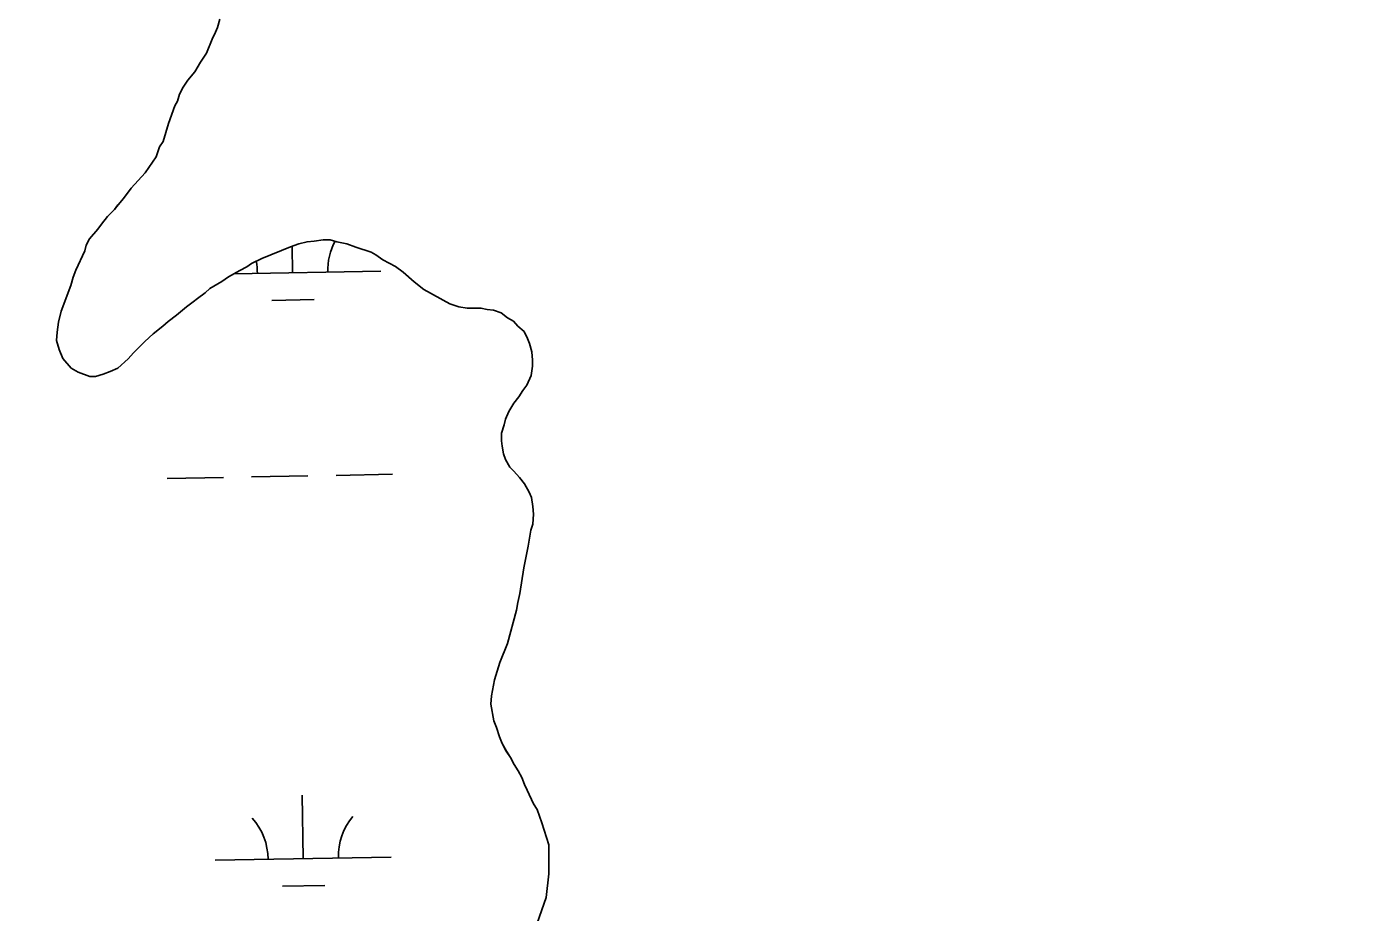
# Model space of a CAD drawing. Extents: x 3957609 to 3995875, y 234277 to 260273.
# Drawn here: x 3970701 to 3971463, y 255324 to 255827 of the extents above; entities that cross this region are included whole.
import ezdxf

# ---------------------------------------------------------------- set-up
doc = ezdxf.new("R2010")
doc.units = 0
for name, color, linetype in [('V-GRID-MAJR', 7, 'Continuous'), ('V-TOPO-SHOR', 7, 'Continuous'), ('V-WETL-SWMP', 7, 'Continuous')]:
    doc.layers.add(name, color=color, linetype=linetype)

msp = doc.modelspace()

# ---------------------------------------------------------------- linework, layer by layer
at = {"layer": 'V-GRID-MAJR'}
msp.add_spline([(3961591.061, 254847.703), (3966908.859, 254947.105), (3972226.642, 255047.279), (3977544.411, 255148.228), (3982862.165, 255249.95), (3988179.905, 255352.445), (3993497.629, 255455.714), (3993497.63, 255455.714)], degree=3, dxfattribs=at)
at = {"layer": 'V-TOPO-SHOR'}
for points in [[(3970810.007, 255831.174), (3970808.836, 255826.437), (3970807.658, 255823.672), (3970805.696, 255819.723), (3970802.561, 255811.826), (3970799.022, 255806.69), (3970795.88, 255801.16), (3970791.948, 255796.417), (3970789.195, 255792.467), (3970787.231, 255788.516), (3970786.058, 255784.57), (3970784.487, 255781.805), (3970780.96, 255771.935), (3970777.829, 255761.673), (3970775.865, 255758.511), (3970773.907, 255752.983), (3970767.618, 255743.896), (3970759.749, 255735.198), (3970755.424, 255729.272), (3970752.276, 255725.714), (3970750.312, 255722.947), (3970746.378, 255718.995), (3970742.837, 255714.647), (3970740.873, 255711.882), (3970736.15, 255706.346), (3970734.188, 255702.793), (3970733.406, 255699.635), (3970728.304, 255688.578), (3970726.738, 255684.629), (3970725.564, 255679.892), (3970720.077, 255665.286), (3970718.515, 255658.97), (3970717.741, 255653.444), (3970717.358, 255648.711), (3970718.947, 255643.587), (3970720.931, 255638.463), (3970725.679, 255632.952), (3970729.629, 255630.595), (3970736.341, 255628.246), (3970739.497, 255628.254), (3970743.832, 255629.446), (3970747.773, 255631.033), (3970752.106, 255633.018), (3970758.011, 255638.158), (3970761.158, 255641.715), (3970767.454, 255648.044), (3970772.177, 255652.394), (3970777.69, 255656.746), (3970780.838, 255659.515), (3970785.562, 255663.076), (3970791.073, 255667.823), (3970795.012, 255670.594), (3970797.373, 255672.573), (3970801.705, 255675.739), (3970804.461, 255678.11), (3970811.156, 255682.071), (3970815.094, 255684.842), (3970821.396, 255688.408), (3970825.336, 255690.39), (3970828.093, 255692.369), (3970834.004, 255695.144), (3970850.16, 255701.89), (3970854.889, 255703.479), (3970859.62, 255704.673), (3970863.564, 255705.076), (3970868.691, 255705.877), (3970872.635, 255705.887), (3970876.582, 255704.714), (3970882.107, 255703.545), (3970887.239, 255701.585), (3970895.925, 255698.844), (3970898.69, 255697.274), (3970902.64, 255694.521), (3970909.751, 255690.593), (3970914.097, 255687.449), (3970920.421, 255681.942), (3970925.955, 255677.617), (3970940.569, 255669.368), (3970945.702, 255667.803), (3970950.437, 255667.025), (3970958.325, 255667.043), (3970961.879, 255666.265), (3970965.43, 255665.878), (3970969.772, 255664.311), (3970973.327, 255661.559), (3970976.882, 255659.594), (3970979.258, 255656.84), (3970982.813, 255653.692), (3970984.796, 255649.752), (3970985.986, 255646.993), (3970987.182, 255642.262), (3970987.587, 255637.529)], [(3970987.587, 255637.529), (3970987.595, 255633.98), (3970986.819, 255628.85), (3970984.464, 255623.322), (3970982.107, 255620.16), (3970979.747, 255616.605), (3970976.995, 255613.048), (3970974.247, 255608.308), (3970972.285, 255603.965), (3970971.502, 255600.807), (3970969.936, 255596.07), (3970969.948, 255591.732), (3970970.349, 255588.576), (3970971.148, 255584.238), (3970972.34, 255581.086), (3970974.718, 255576.753), (3970977.089, 255574.392), (3970980.253, 255570.848), (3970983.022, 255567.305), (3970985.795, 255562.579), (3970986.987, 255559.427), (3970987.788, 255554.301), (3970988.193, 255549.963), (3970987.813, 255544.44), (3970986.637, 255540.886), (3970985.08, 255531.81), (3970982.744, 255519.577), (3970980.413, 255504.975), (3970979.242, 255499.844), (3970978.463, 255495.505), (3970973.38, 255476.559), (3970969.067, 255465.897), (3970965.936, 255456.027), (3970964.379, 255446.953), (3970963.996, 255442.218), (3970965.598, 255432.754), (3970967.185, 255428.814), (3970968.774, 255423.689), (3970970.364, 255419.749), (3970972.739, 255415.416), (3970975.115, 255411.87), (3970977.097, 255407.93), (3970979.471, 255404.387), (3970981.453, 255400.447), (3970983.041, 255396.506), (3970984.628, 255393.354), (3970988.195, 255385.474), (3970990.176, 255382.324)], [(3970990.28, 255317.865), (3970995.366, 255332.416), (3970996.918, 255345.781), (3970996.889, 255362.288), (3970992.939, 255374.859), (3970990.176, 255382.324)]]:
    msp.add_lwpolyline(points, dxfattribs=at)
at = {"layer": 'V-WETL-SWMP'}
for p, q in [((3970851.412, 255687.079), (3970851.137, 255702.217)), ((3970817.973, 255686.471), (3970901.404, 255687.988)), ((3970839.695, 255671.432), (3970863.691, 255671.869)), ((3970780.115, 255570.331), (3970812.11, 255570.913)), ((3970828.107, 255571.204), (3970860.102, 255571.786)), ((3970876.099, 255572.077), (3970908.094, 255572.659)), ((3970857.46, 255354.459), (3970856.806, 255390.453)), ((3970807.469, 255353.55), (3970907.452, 255355.368)), ((3970845.743, 255338.812), (3970869.739, 255339.249))]:
    msp.add_line(p, q, dxfattribs=at)
for points in [[(3970810.008, 255831.174), (3970808.836, 255826.437), (3970807.659, 255823.673), (3970805.696, 255819.724), (3970802.56, 255811.827), (3970799.022, 255806.691), (3970795.88, 255801.161), (3970791.947, 255796.418), (3970789.195, 255792.467), (3970787.232, 255788.517), (3970786.058, 255784.57), (3970784.487, 255781.805), (3970780.961, 255771.935), (3970777.83, 255761.672), (3970775.865, 255758.511), (3970773.907, 255752.984), (3970767.617, 255743.896), (3970759.749, 255735.199), (3970755.424, 255729.272), (3970752.277, 255725.714), (3970750.312, 255722.948), (3970746.377, 255718.994), (3970742.837, 255714.647), (3970740.872, 255711.881), (3970736.151, 255706.347), (3970734.188, 255702.792), (3970733.406, 255699.635), (3970728.305, 255688.577), (3970726.737, 255684.629), (3970725.565, 255679.893), (3970720.078, 255665.285), (3970718.515, 255658.969), (3970717.74, 255653.445), (3970717.357, 255648.711), (3970718.947, 255643.587), (3970720.932, 255638.464), (3970725.679, 255632.953), (3970729.629, 255630.595), (3970736.34, 255628.245), (3970739.496, 255628.253), (3970743.832, 255629.446), (3970747.773, 255631.034)], [(3970747.773, 255631.034), (3970752.107, 255633.017), (3970758.011, 255638.159), (3970761.158, 255641.716), (3970767.454, 255648.043), (3970772.177, 255652.393), (3970777.689, 255656.746), (3970780.838, 255659.515), (3970785.563, 255663.076), (3970791.074, 255667.823), (3970795.012, 255670.594), (3970797.374, 255672.572), (3970801.705, 255675.738), (3970804.461, 255678.111), (3970811.157, 255682.072), (3970815.095, 255684.843), (3970821.397, 255688.408), (3970825.337, 255690.39), (3970828.094, 255692.369), (3970834.004, 255695.144), (3970850.16, 255701.889), (3970854.89, 255703.478), (3970859.62, 255704.673), (3970863.564, 255705.077), (3970868.69, 255705.878), (3970872.635, 255705.888), (3970876.582, 255704.714), (3970882.107, 255703.544), (3970887.24, 255701.584), (3970895.925, 255698.844), (3970898.69, 255697.273), (3970902.641, 255694.521), (3970909.751, 255690.594), (3970914.097, 255687.449), (3970920.422, 255681.942), (3970925.955, 255677.616), (3970940.569, 255669.368), (3970945.701, 255667.802), (3970950.437, 255667.025), (3970958.326, 255667.044), (3970961.878, 255666.264), (3970965.429, 255665.878), (3970969.772, 255664.31), (3970973.328, 255661.558), (3970976.883, 255659.594), (3970979.257, 255656.839), (3970982.814, 255653.692), (3970984.796, 255649.752), (3970985.986, 255646.993), (3970987.181, 255642.263), (3970987.587, 255637.53), (3970987.595, 255633.98), (3970986.819, 255628.85), (3970984.465, 255623.322), (3970982.106, 255620.161), (3970979.748, 255616.605), (3970976.996, 255613.048), (3970974.246, 255608.308), (3970972.284, 255603.964), (3970971.503, 255600.807), (3970969.936, 255596.07), (3970969.947, 255591.731), (3970970.349, 255588.576), (3970971.148, 255584.239), (3970972.339, 255581.086), (3970974.717, 255576.753), (3970977.089, 255574.392), (3970980.253, 255570.849), (3970983.023, 255567.306), (3970985.796, 255562.579), (3970986.987, 255559.426), (3970987.788, 255554.3), (3970988.193, 255549.962), (3970987.812, 255544.439), (3970986.637, 255540.886), (3970985.081, 255531.81), (3970982.744, 255519.576), (3970980.413, 255504.975), (3970979.242, 255499.845), (3970978.463, 255495.504), (3970973.381, 255476.558), (3970969.068, 255465.897), (3970965.936, 255456.028), (3970964.38, 255446.952), (3970963.997, 255442.217), (3970965.598, 255432.754), (3970967.185, 255428.813), (3970968.775, 255423.689), (3970970.363, 255419.749), (3970972.74, 255415.415), (3970975.115, 255411.871), (3970977.097, 255407.931), (3970979.472, 255404.387), (3970981.454, 255400.447), (3970983.041, 255396.506), (3970984.627, 255393.354), (3970988.196, 255385.474), (3970990.176, 255382.323), (3970992.939, 255374.859), (3970996.89, 255362.289), (3970996.917, 255345.782)], [(3970996.917, 255345.782), (3970995.366, 255332.416), (3970990.28, 255317.866)]]:
    msp.add_lwpolyline(points, dxfattribs=at)
for centre, start, end in [((3970906.637, 255688.558), 152.11805, 181.813534), ((3970796.17, 255686.549), 0.269879, 11.530719), ((3970912.685, 255355.938), 140.269876, 181.813534), ((3970802.218, 255353.929), 0.269879, 41.813537)]:
    msp.add_arc(centre, 35.246, start, end, dxfattribs=at)

doc.saveas('drawing.dxf')
